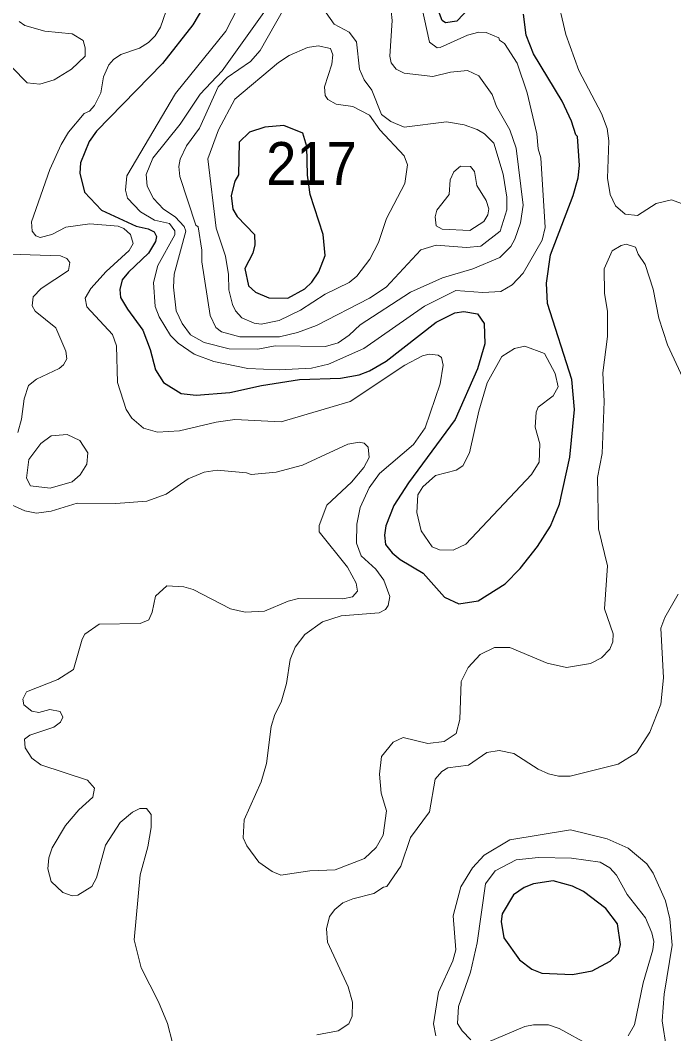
# Model space of a CAD drawing. Extents: x 673.6 to 698.9, y 7012 to 7040.1.
# Drawn here: x 682.608 to 683.829, y 7035.098 to 7036.992 of the extents above; entities that cross this region are included whole.
import ezdxf

# ---------------------------------------------------------------- set-up
doc = ezdxf.new("R2010")
doc.units = 0
doc.header["$LTSCALE"] = 0.032
doc.layers.add('1', color=7, linetype='Continuous', lineweight=25)
doc.layers.add('2', color=7, linetype='Continuous', lineweight=13)
doc.layers.add('21', color=7, linetype='Continuous')

msp = doc.modelspace()

# ---------------------------------------------------------------- linework, layer by layer
at = {"layer": '1'}
for points in [[(682.9604, 7037.0343), (682.9304, 7036.9834), (682.8737, 7036.9113), (682.7504, 7036.7846), (682.7365, 7036.7656), (682.7204, 7036.7253), (682.7195, 7036.7065), (682.7279, 7036.6705), (682.7599, 7036.6373), (682.8248, 7036.6073), (682.8468, 7036.6021), (682.8584, 7036.5969), (682.8627, 7036.5879), (682.8605, 7036.5783), (682.8478, 7036.5566), (682.8102, 7036.5214), (682.7986, 7036.5068), (682.7942, 7036.4886), (682.7952, 7036.4739), (682.8081, 7036.4523), (682.8367, 7036.413), (682.8507, 7036.3769), (682.8608, 7036.3388), (682.8754, 7036.3151), (682.9089, 7036.2944), (682.9366, 7036.2913), (682.9995, 7036.2967), (683.0588, 7036.3096), (683.13, 7036.3206), (683.2067, 7036.3233), (683.2412, 7036.3294), (683.2609, 7036.3366), (683.2918, 7036.3549), (683.3852, 7036.4277), (683.42, 7036.4454), (683.4372, 7036.448), (683.4627, 7036.4431)], [(683.4479, 7037.0158), (683.4241, 7036.9903), (683.4029, 7036.9872), (683.3964, 7036.9914), (683.3834, 7037.0257)], [(683.5425, 7035.9675), (683.5743, 7036.0086), (683.5988, 7036.0465), (683.616, 7036.0876), (683.6348, 7036.1757), (683.6438, 7036.2649), (683.6388, 7036.321), (683.5932, 7036.4628), (683.5913, 7036.5006), (683.5986, 7036.5537), (683.641, 7036.6647), (683.6505, 7036.6974), (683.653, 7036.7203), (683.6496, 7036.7751), (683.6463, 7036.7778), (683.6383, 7036.8035), (683.6204, 7036.8407), (683.567, 7036.9295), (683.5536, 7036.964), (683.5486, 7037.0035)], [(683.4627, 7036.4431), (683.4752, 7036.4252), (683.4762, 7036.3875), (683.4624, 7036.3407), (683.4207, 7036.2459), (683.3332, 7036.1275)], [(683.3332, 7036.1275), (683.306, 7036.0853), (683.2913, 7036.0475), (683.2889, 7036.0301), (683.2905, 7036.0125), (683.3031, 7035.9967), (683.3177, 7035.9846), (683.3611, 7035.959), (683.4006, 7035.9139), (683.4274, 7035.9017), (683.4639, 7035.9073), (683.5143, 7035.9387), (683.5425, 7035.9675)]]:
    msp.add_lwpolyline(points, dxfattribs=at)
for points in [[(683.016, 7036.7029), (683.009, 7036.6914), (683.0019, 7036.6646), (683.0051, 7036.6392), (683.0131, 7036.6254), (683.0457, 7036.5917), (683.0464, 7036.5725), (683.0423, 7036.5568), (683.0276, 7036.5281), (683.0342, 7036.496), (683.0478, 7036.4836), (683.0723, 7036.4734), (683.1077, 7036.4728), (683.1396, 7036.4899), (683.153, 7036.5028), (683.166, 7036.5218), (683.1779, 7036.5527), (683.1739, 7036.5915), (683.15, 7036.6661), (683.145, 7036.7023), (683.1434, 7036.7561), (683.1359, 7036.7808), (683.1004, 7036.7955), (683.0649, 7036.7924), (683.0364, 7036.783), (683.0169, 7036.764)], [(683.7022, 7035.3321), (683.6606, 7035.3638), (683.6401, 7035.3738), (683.6036, 7035.3838), (683.5674, 7035.378), (683.5495, 7035.3715), (683.5299, 7035.3577), (683.5083, 7035.3222), (683.5067, 7035.3079), (683.5116, 7035.2773), (683.5411, 7035.2361), (683.5638, 7035.2189), (683.5824, 7035.211), (683.6401, 7035.2089), (683.6767, 7035.2159), (683.7104, 7035.2335), (683.7258, 7035.2489), (683.7296, 7035.2646), (683.7243, 7035.3033)]]:
    msp.add_lwpolyline(points, close=True, dxfattribs=at)
at = {"layer": '2'}
for points in [[(683.3587, 7037.0163), (683.3729, 7036.9508), (683.3869, 7036.9407), (683.3926, 7036.9409), (683.4437, 7036.9644), (683.4648, 7036.9697), (683.4788, 7036.9694), (683.5022, 7036.9592), (683.5038, 7036.9547), (683.513, 7036.9486), (683.5363, 7036.912), (683.5552, 7036.8561), (683.5731, 7036.7799), (683.5757, 7036.7516), (683.5806, 7036.7352), (683.5888, 7036.6049), (683.5836, 7036.5812), (683.548, 7036.5194), (683.527, 7036.4978), (683.506, 7036.4851), (683.4727, 7036.4834), (683.4219, 7036.4873), (683.3635, 7036.4575), (683.2499, 7036.3788), (683.1842, 7036.3493), (683.1522, 7036.3418), (683.0917, 7036.3387), (683.0334, 7036.3412), (682.9699, 7036.3541), (682.9331, 7036.3683), (682.9033, 7036.3888), (682.8884, 7036.4031), (682.8672, 7036.4376), (682.8599, 7036.4574), (682.8567, 7036.5018), (682.8647, 7036.5339), (682.8969, 7036.5913), (682.8969, 7036.5984), (682.8865, 7036.612), (682.8588, 7036.6185), (682.8325, 7036.6341), (682.8085, 7036.6596), (682.8048, 7036.6748), (682.8068, 7036.7015), (682.8982, 7036.8553), (682.9924, 7036.9717), (683.0254, 7037.0362)], [(683.6094, 7037.043), (683.6274, 7036.9651), (683.652, 7036.8979), (683.6945, 7036.8176), (683.7048, 7036.79), (683.7079, 7036.7667), (683.7056, 7036.6967), (683.7104, 7036.6661), (683.7201, 7036.6455), (683.7386, 7036.6297), (683.7615, 7036.6273), (683.7964, 7036.6499), (683.8252, 7036.6567), (683.844, 7036.6493), (683.8768, 7036.6461), (683.8919, 7036.6489), (683.902, 7036.6612), (683.9052, 7036.6712), (683.9028, 7036.6907), (683.8632, 7036.7643)], [(682.6371, 7036.5889), (682.6301, 7036.5981), (682.629, 7036.6151), (682.6632, 7036.7133), (682.6842, 7036.7598), (682.698, 7036.7829), (682.7272, 7036.818), (682.7374, 7036.822), (682.7467, 7036.8328), (682.7587, 7036.8561), (682.7635, 7036.8865), (682.7735, 7036.9087), (682.7819, 7036.9186), (682.7959, 7036.9279), (682.8305, 7036.94), (682.8478, 7036.9504), (682.8603, 7036.9627), (682.8703, 7036.979), (682.8854, 7037.0241)], [(683.0724, 7037.0197), (682.985, 7036.8978), (682.944, 7036.8542), (682.9068, 7036.7978), (682.8557, 7036.7345), (682.8435, 7036.7035), (682.8449, 7036.6817), (682.8569, 7036.6589), (682.8756, 7036.639), (682.8976, 7036.6248), (682.9142, 7036.6068), (682.9173, 7036.5979), (682.8953, 7036.5178), (682.8945, 7036.4935), (682.8993, 7036.4492), (682.9105, 7036.4253), (682.9263, 7036.4042), (682.9515, 7036.3901), (682.9983, 7036.3779), (683.0521, 7036.3774), (683.0846, 7036.3839), (683.1785, 7036.3826), (683.2018, 7036.3892), (683.2229, 7036.4036), (683.2434, 7036.4231), (683.3371, 7036.4839), (683.3971, 7036.5108), (683.4536, 7036.5272), (683.5043, 7036.5485), (683.5245, 7036.5693), (683.5325, 7036.583), (683.5428, 7036.6132), (683.5477, 7036.6464), (683.5346, 7036.7529), (683.523, 7036.7873), (683.4981, 7036.8308), (683.49, 7036.8534), (683.4647, 7036.8883), (683.4437, 7036.8982), (683.4117, 7036.8951), (683.3789, 7036.8868), (683.3253, 7036.8934), (683.3105, 7036.9009), (683.3012, 7036.9126), (683.2988, 7036.9249), (683.3029, 7036.9918), (683.2994, 7037.0262)], [(683.1006, 7037.0133), (683.0565, 7036.9352), (683.0384, 7036.915), (682.9944, 7036.8848), (682.9779, 7036.8676), (682.9427, 7036.7903), (682.9187, 7036.7576), (682.907, 7036.7325), (682.9043, 7036.7187), (682.9063, 7036.7), (682.9362, 7036.6092), (682.9405, 7036.6061), (682.947, 7036.5622), (682.9471, 7036.5405), (682.9626, 7036.4406), (682.9732, 7036.4179), (682.9837, 7036.4097), (683.0185, 7036.4004), (683.0926, 7036.4004), (683.1263, 7036.4083), (683.1615, 7036.4217), (683.2604, 7036.4728), (683.2916, 7036.4934), (683.3566, 7036.5631), (683.385, 7036.572), (683.4422, 7036.5672), (683.4685, 7036.5696), (683.5049, 7036.5976), (683.5173, 7036.6378), (683.5173, 7036.6612), (683.5106, 7036.7043), (683.4932, 7036.7621), (683.4754, 7036.7799), (683.4619, 7036.7881), (683.4373, 7036.7965), (683.4044, 7036.8021), (683.3254, 7036.7924), (683.3007, 7036.8028), (683.2829, 7036.8157), (683.265, 7036.8613), (683.2505, 7036.8808), (683.2418, 7036.9005), (683.2361, 7036.9519), (683.2223, 7036.9698), (683.1943, 7036.9849), (683.1677, 7037.0226)], [(682.606, 7036.9894), (682.6162, 7036.9822), (682.6536, 7036.9718), (682.7048, 7036.9668), (682.7252, 7036.9539), (682.7292, 7036.9402), (682.7291, 7036.9249), (682.7035, 7036.9004), (682.6711, 7036.8807), (682.6442, 7036.8729), (682.6205, 7036.8753), (682.592, 7036.9043)], [(682.7908, 7036.607), (682.7378, 7036.6116), (682.6928, 7036.6056), (682.667, 7036.5916), (682.6449, 7036.5861), (682.6371, 7036.5889)], [(683.7054, 7036.4479), (683.7055, 7036.4012), (683.6965, 7036.3333), (683.699, 7036.2797), (683.6956, 7036.1826), (683.6867, 7036.1373), (683.6884, 7036.0416), (683.7055, 7035.9722), (683.6998, 7035.892), (683.7161, 7035.8456), (683.7152, 7035.8303), (683.7096, 7035.8169), (683.6943, 7035.8007), (683.6737, 7035.7902), (683.629, 7035.7824), (683.5925, 7035.7909), (683.5231, 7035.8201), (683.4942, 7035.82), (683.4677, 7035.8066), (683.445, 7035.7823), (683.4321, 7035.7562), (683.4293, 7035.6855), (683.4225, 7035.6589), (683.4002, 7035.6445), (683.3698, 7035.6403), (683.3234, 7035.6516), (683.3051, 7035.6432), (683.2832, 7035.6162), (683.2791, 7035.583), (683.2827, 7035.5479), (683.2922, 7035.5146), (683.2864, 7035.4693), (683.2732, 7035.4463), (683.2515, 7035.4256), (683.1964, 7035.4044), (683.1493, 7035.4026), (683.0946, 7035.3945), (683.0786, 7035.4011), (683.0539, 7035.4184), (683.0313, 7035.449), (683.0243, 7035.4644), (683.0266, 7035.4981), (683.0583, 7035.5691), (683.0679, 7035.6028), (683.077, 7035.6722), (683.0836, 7035.6947), (683.0958, 7035.7178), (683.1057, 7035.7523), (683.1122, 7035.7977), (683.1219, 7035.8207), (683.1396, 7035.8443), (683.1727, 7035.8677), (683.2076, 7035.8793), (683.2788, 7035.8844), (683.2903, 7035.8908), (683.2954, 7035.8983), (683.2987, 7035.9151), (683.2874, 7035.9454), (683.2727, 7035.9661), (683.2451, 7035.9913), (683.2363, 7036.0146), (683.2372, 7036.0502), (683.243, 7036.0812), (683.26, 7036.1181), (683.2794, 7036.1451), (683.3426, 7036.1992), (683.3647, 7036.2306), (683.3924, 7036.3124), (683.398, 7036.3477), (683.3949, 7036.362), (683.3889, 7036.3659), (683.372, 7036.3681), (683.3597, 7036.365), (683.3265, 7036.3473), (683.2247, 7036.2795), (683.0956, 7036.2417), (683.009, 7036.2459), (682.9741, 7036.2408), (682.9055, 7036.2245), (682.8642, 7036.2224), (682.8383, 7036.23), (682.8164, 7036.2483), (682.806, 7036.2645), (682.7898, 7036.3152), (682.7875, 7036.3834), (682.7805, 7036.4045), (682.7323, 7036.4562), (682.7292, 7036.4728), (682.74, 7036.491), (682.7687, 7036.5228), (682.8116, 7036.5617), (682.8187, 7036.5751), (682.8138, 7036.5919), (682.8016, 7036.6027), (682.7908, 7036.607)], [(683.7404, 7036.5736), (683.7308, 7036.5713), (683.7144, 7036.561), (683.699, 7036.5277), (683.6998, 7036.4818), (683.7054, 7036.4479)], [(683.8459, 7036.3237), (683.8175, 7036.3856), (683.8016, 7036.4351), (683.791, 7036.4896), (683.7761, 7036.5358), (683.7627, 7036.5549), (683.7578, 7036.568), (683.7404, 7036.5736)], [(682.5692, 7036.5553), (682.6832, 7036.5515), (682.695, 7036.5468), (682.7004, 7036.5393), (682.698, 7036.5243), (682.6469, 7036.4905), (682.6317, 7036.4754), (682.63, 7036.4584), (682.6359, 7036.4486), (682.6742, 7036.4172), (682.693, 7036.3735), (682.6947, 7036.3596), (682.6888, 7036.3479), (682.6806, 7036.3412), (682.6383, 7036.3212), (682.6235, 7036.3092), (682.6151, 7036.2847), (682.6101, 7036.2466), (682.6032, 7036.2214)], [(682.5916, 7036.0864), (682.6165, 7036.0755), (682.6383, 7036.0708), (682.6658, 7036.0747), (682.7145, 7036.0896), (682.7863, 7036.0889), (682.8442, 7036.0932), (682.8803, 7036.1065), (682.9215, 7036.1349), (682.9518, 7036.1474), (682.9758, 7036.1513), (683.031, 7036.1464), (683.0396, 7036.1433), (683.0862, 7036.1473), (683.1351, 7036.1609), (683.2204, 7036.1997), (683.2411, 7036.2038), (683.2507, 7036.2019), (683.2578, 7036.1941), (683.2601, 7036.1747), (683.2502, 7036.1562), (683.2267, 7036.1286), (683.1807, 7036.0856), (683.1665, 7036.0481), (683.1668, 7036.0358), (683.2195, 7035.9699), (683.2359, 7035.94), (683.2379, 7035.9249), (683.2289, 7035.9148), (683.2108, 7035.9106), (683.1279, 7035.9112), (683.1087, 7035.9063), (683.0642, 7035.8875), (683.0281, 7035.8859), (683.0007, 7035.8923), (682.9308, 7035.928), (682.9133, 7035.9335), (682.8816, 7035.9352), (682.8606, 7035.9159), (682.8542, 7035.8858), (682.848, 7035.8718), (682.832, 7035.8646), (682.7551, 7035.8637), (682.7285, 7035.8448), (682.7234, 7035.8355), (682.7072, 7035.7787), (682.678, 7035.76), (682.6195, 7035.737), (682.6124, 7035.7234)], [(683.1622, 7035.0963), (683.202, 7035.1033), (683.2218, 7035.1165), (683.2281, 7035.1311), (683.2289, 7035.157), (683.2206, 7035.1855), (683.1819, 7035.2693), (683.1805, 7035.2944), (683.1858, 7035.3172), (683.1957, 7035.3301), (683.2109, 7035.3425), (683.2295, 7035.3503), (683.2686, 7035.3601), (683.2866, 7035.3722), (683.2931, 7035.3734), (683.3192, 7035.4114), (683.3375, 7035.4646), (683.3725, 7035.5125), (683.3834, 7035.5738), (683.3955, 7035.5882), (683.4068, 7035.5949), (683.4455, 7035.5999), (683.48, 7035.6237), (683.5031, 7035.6271), (683.5303, 7035.6218), (683.5759, 7035.5924), (683.5951, 7035.5836), (683.6141, 7035.5795), (683.6354, 7035.5794), (683.7255, 7035.6017), (683.7598, 7035.623), (683.7846, 7035.6618), (683.8049, 7035.7141), (683.8099, 7035.7632), (683.805, 7035.856), (683.8126, 7035.876), (683.8373, 7035.9194)], [(682.6124, 7035.7234), (682.6144, 7035.7127), (682.6296, 7035.7007), (682.6429, 7035.6986), (682.6632, 7035.7042), (682.6823, 7035.7)], [(682.6823, 7035.7), (682.6876, 7035.6896), (682.6834, 7035.6801), (682.6707, 7035.6709), (682.6258, 7035.6558), (682.6161, 7035.6483), (682.6173, 7035.6326), (682.6294, 7035.6129), (682.6461, 7035.6005), (682.7336, 7035.5722), (682.7465, 7035.5568), (682.7438, 7035.5399), (682.7175, 7035.5167), (682.6927, 7035.4871), (682.6674, 7035.4456), (682.6612, 7035.4269), (682.6595, 7035.406), (682.6659, 7035.3824), (682.6873, 7035.3618), (682.7046, 7035.3559), (682.7154, 7035.357), (682.7415, 7035.3734), (682.7501, 7035.3894), (682.7675, 7035.4505), (682.7943, 7035.493), (682.8174, 7035.5124), (682.8311, 7035.5188), (682.8437, 7035.5188), (682.8524, 7035.5077), (682.8525, 7035.4833), (682.8466, 7035.4473), (682.8319, 7035.395), (682.8205, 7035.2734), (682.8336, 7035.2211), (682.8661, 7035.1576), (682.8829, 7035.1175), (682.8927, 7035.0814)], [(683.8158, 7035.0696), (683.8074, 7035.122), (683.8114, 7035.1723), (683.8264, 7035.2634), (683.8222, 7035.3131), (683.8137, 7035.3467), (683.7905, 7035.398), (683.7789, 7035.4156), (683.7438, 7035.4451), (683.7045, 7035.4623), (683.6365, 7035.4791), (683.5231, 7035.4602), (683.4749, 7035.4316), (683.453, 7035.4081), (683.4312, 7035.3726), (683.4171, 7035.3186), (683.4219, 7035.2548), (683.4162, 7035.2342), (683.3897, 7035.1756), (683.3801, 7035.1163), (683.3846, 7035.094)], [(683.7443, 7035.094), (683.7558, 7035.1146), (683.772, 7035.1931), (683.7903, 7035.2547), (683.7917, 7035.2704), (683.7885, 7035.2868), (683.7763, 7035.3145), (683.7421, 7035.3585), (683.7223, 7035.3943), (683.7096, 7035.4084), (683.6916, 7035.419), (683.6384, 7035.4264), (683.5766, 7035.4273), (683.5347, 7035.4232), (683.4957, 7035.4028), (683.4771, 7035.3784), (683.4619, 7035.2677), (683.4495, 7035.213), (683.4269, 7035.1489), (683.4253, 7035.117), (683.4335, 7035.1037), (683.4502, 7035.0868)], [(683.4816, 7035.0822), (683.551, 7035.1118), (683.5674, 7035.115), (683.5954, 7035.115), (683.6152, 7035.1077), (683.6716, 7035.0769)]]:
    msp.add_lwpolyline(points, dxfattribs=at)
for points in [[(682.9743, 7036.6037), (682.9913, 7036.5511), (682.997, 7036.517), (682.998, 7036.4884), (683.0043, 7036.4611), (683.0103, 7036.4489), (683.0218, 7036.4358), (683.0452, 7036.4262), (683.0583, 7036.4242), (683.0916, 7036.4312), (683.1319, 7036.4505), (683.1775, 7036.4802), (683.2223, 7036.5022), (683.2369, 7036.5135), (683.2615, 7036.5455), (683.2772, 7036.5767), (683.2923, 7036.6218), (683.3265, 7036.6868), (683.3316, 7036.7219), (683.3257, 7036.7388), (683.2801, 7036.7872), (683.2606, 7036.8146), (683.2296, 7036.8306), (683.198, 7036.835), (683.1825, 7036.8437), (683.178, 7036.8517), (683.1763, 7036.8679), (683.1901, 7036.9098), (683.1919, 7036.9273), (683.1877, 7036.9392), (683.1645, 7036.9443), (683.1448, 7036.9409), (683.1105, 7036.9262), (683.0906, 7036.9128), (683.0089, 7036.8443), (682.9783, 7036.7873), (682.9586, 7036.7331)], [(683.4482, 7036.5992), (683.3966, 7036.6017), (683.385, 7036.608), (683.3834, 7036.6249), (683.3863, 7036.6369), (683.4094, 7036.6662), (683.4116, 7036.6939), (683.4182, 7036.7089), (683.4309, 7036.7192), (683.4496, 7036.719), (683.4571, 7036.7095), (683.4611, 7036.683), (683.4786, 7036.6555), (683.4835, 7036.6395), (683.4817, 7036.6283), (683.4745, 7036.6158)], [(683.4648, 7036.2617), (683.4478, 7036.1837), (683.4348, 7036.1595), (683.4225, 7036.1514), (683.3839, 7036.1411), (683.36, 7036.1198), (683.3512, 7036.1054), (683.3489, 7036.0721), (683.3573, 7036.0376), (683.3779, 7036.0081), (683.3913, 7036.0024), (683.4172, 7036.0016), (683.4407, 7036.0129), (683.5633, 7036.1431), (683.5774, 7036.1665), (683.5789, 7036.2003), (683.57, 7036.2315), (683.5723, 7036.2597), (683.5759, 7036.2689), (683.6041, 7036.29), (683.6135, 7036.3071), (683.6077, 7036.3321), (683.5879, 7036.369), (683.5507, 7036.383), (683.5314, 7036.3789), (683.5081, 7036.3639), (683.4805, 7036.3143)], [(682.6464, 7036.2008), (682.6239, 7036.1712), (682.6193, 7036.1362), (682.6273, 7036.122), (682.6639, 7036.1175), (682.7048, 7036.1296), (682.7198, 7036.1428), (682.7325, 7036.1624), (682.7341, 7036.1838), (682.7191, 7036.2064), (682.6958, 7036.2177), (682.6656, 7036.2155)]]:
    msp.add_lwpolyline(points, close=True, dxfattribs=at)

# ---------------------------------------------------------------- texts
at = {"layer": '21', "width": 0.95}
msp.add_text('217', height=0.08, dxfattribs=at).set_placement((683.0674, 7036.6844))

doc.saveas('drawing.dxf')
